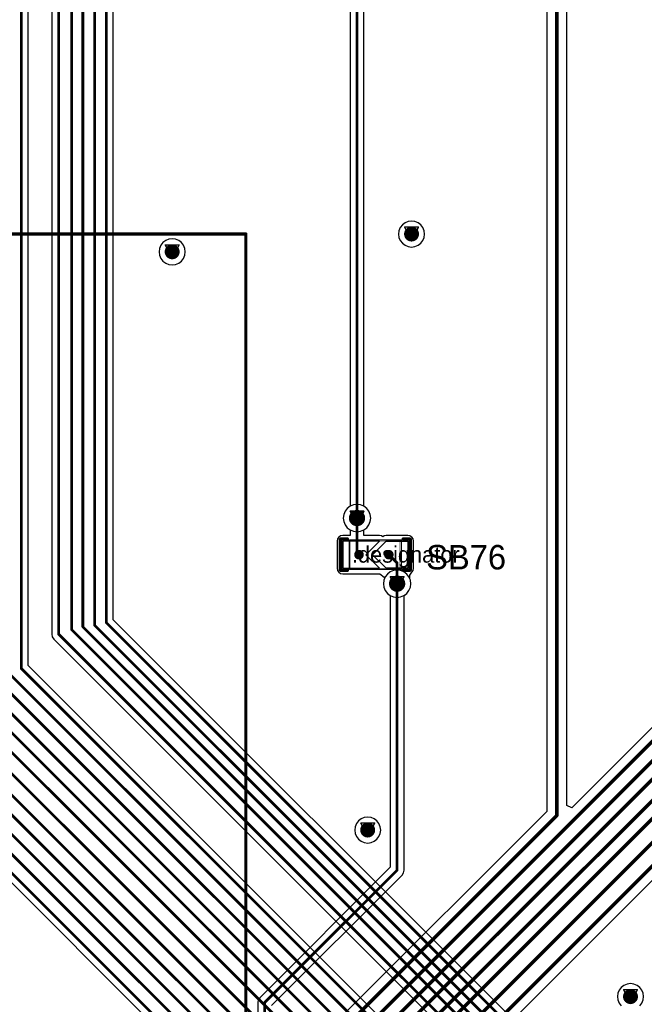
# Model space of a CAD drawing. Header units: millimetres. Extents: x 138 to 555, y 26 to 334.
# Tile 501 of 656: x 326 to 349, y 129 to 165. Entities that reach past the tile are written whole.
import ezdxf

# ---------------------------------------------------------------- set-up
doc = ezdxf.new("R2010")
doc.units = ezdxf.units.MM
for name, color, linetype in [('BottomLayer', 5, 'Continuous'), ('DrillDrawing', 1, 'Continuous'), ('Mechanical20', 56, 'Continuous'), ('Mechanical27', 56, 'Continuous'), ('MidLayer1', 16, 'Continuous'), ('MidLayer2', 76, 'Continuous'), ('MidLayer3', 90, 'Continuous'), ('MidLayer4', 156, 'Continuous'), ('MultiLayer', 9, 'Continuous'), ('TopLayer', 1, 'Continuous'), ('TopOverlay', 2, 'Continuous'), ('TopPaste', 8, 'Continuous'), ('TopSolder', 216, 'Continuous'), ('ViaHoleLayer', 16, 'Continuous')]:
    doc.layers.add(name, color=color, linetype=linetype)

# ---------------------------------------------------------------- blocks, each defined once
blk = doc.blocks.new('CON_SAMTEC_QSH_030_01_F_D_A_LCD_MB1230_505')
at = {"layer": 'Mechanical27', "const_width": 0.01}
for points in [[(-54.25, 72.6), (-54.25, -7.4)], [(97.75, -7.4), (-54.25, -7.4)]]:
    blk.add_lwpolyline(points, dxfattribs=at)
at = {"layer": 'Mechanical27', "const_width": 0.005}
blk.add_lwpolyline([(-54.253, -7.4, 1), (-54.248, -7.4, 1)], format="xyb", close=True, dxfattribs=at)
blk.add_lwpolyline([(-54.253, -7.4, 1), (-54.248, -7.4, 1)], format="xyb", close=True, dxfattribs=at)
at = {"layer": 'TopOverlay', "const_width": 0.12}
for points in [[(-54.3, 72.6), (-54.3, -7.4)], [(97.7, -7.4), (-54.3, -7.4)]]:
    blk.add_lwpolyline(points, dxfattribs=at)
at = {"layer": 'TopOverlay', "const_width": 0.06}
blk.add_lwpolyline([(-54.33, -7.4, 1), (-54.27, -7.4, 1)], format="xyb", close=True, dxfattribs=at)
blk.add_lwpolyline([(-54.33, -7.4, 1), (-54.27, -7.4, 1)], format="xyb", close=True, dxfattribs=at)
blk = doc.blocks.new('SOLDER_BRIDGE_R0603_0R_616')
at = {"layer": 'Mechanical20', "const_width": 0.01}
for points in [[(-0.2, 0.65), (-1.35, 0.65)], [(-1.35, 0.65), (-1.35, -0.65)], [(1.35, 0.65), (-0.2, 0.65)], [(1.35, 0.65), (1.35, -0.65)], [(1.35, -0.65), (-1.35, -0.65)]]:
    blk.add_lwpolyline(points, dxfattribs=at)
at = {"layer": 'Mechanical20', "const_width": 0.005}
for points in [[(-1.352, 0.65, 1), (-1.348, 0.65, 1)], [(-1.352, 0.65, 1), (-1.348, 0.65, 1)], [(-0.202, 0.65, 1), (-0.198, 0.65, 1)], [(-0.202, 0.65, 1), (-0.198, 0.65, 1)], [(1.348, 0.65, 1), (1.352, 0.65, 1)], [(1.348, 0.65, 1), (1.352, 0.65, 1)], [(-1.352, -0.65, 1), (-1.348, -0.65, 1)], [(-1.352, -0.65, 1), (-1.348, -0.65, 1)], [(1.348, -0.65, 1), (1.352, -0.65, 1)], [(1.348, -0.65, 1), (1.352, -0.65, 1)]]:
    blk.add_lwpolyline(points, format="xyb", close=True, dxfattribs=at)
at = {"layer": 'Mechanical27', "const_width": 0.01}
for points in [[(-0.9, 0.5), (-0.9, -0.5)], [(0.9, 0.5), (-0.9, 0.5)], [(0.9, 0.5), (0.9, -0.5)], [(0.9, -0.5), (-0.9, -0.5)]]:
    blk.add_lwpolyline(points, dxfattribs=at)
at = {"layer": 'Mechanical27', "const_width": 0.005}
for points in [[(-0.903, 0.5, 1), (-0.898, 0.5, 1)], [(-0.903, 0.5, 1), (-0.898, 0.5, 1)], [(0.898, 0.5, 1), (0.903, 0.5, 1)], [(0.898, 0.5, 1), (0.903, 0.5, 1)], [(-0.903, -0.5, 1), (-0.898, -0.5, 1)], [(-0.903, -0.5, 1), (-0.898, -0.5, 1)], [(0.898, -0.5, 1), (0.903, -0.5, 1)], [(0.898, -0.5, 1), (0.903, -0.5, 1)]]:
    blk.add_lwpolyline(points, format="xyb", close=True, dxfattribs=at)
at = {"layer": 'TopLayer'}
for p, q in [((-1.2, -0.5), (-1.2, 0.5)), ((-1.2, 0.5), (-0.4, 0.5)), ((-0.4, 0.5), (0.1, 0)), ((-0.15, 0.5), (-0.15, 0.5)), ((-0.15, 0.5), (0.35, 0)), ((1.2, 0.5), (-0.15, 0.5)), ((1.2, -0.5), (1.2, 0.5)), ((0.1, 0), (-0.4, -0.5)), ((0.35, 0), (-0.15, -0.5)), ((-1.2, -0.5), (-1.2, -0.5)), ((-0.4, -0.5), (-1.2, -0.5)), ((-0.15, -0.5), (1.2, -0.5))]:
    blk.add_line(p, q, dxfattribs=at)
at = {"layer": 'TopLayer', "const_width": 0.127}
for points in [[(-0.563, 0, 1), (-0.436, 0, 1)], [(0.536, 0, 1), (0.663, 0, 1)]]:
    blk.add_lwpolyline(points, format="xyb", close=True, dxfattribs=at)
at = {"layer": 'TopOverlay', "const_width": 0.12}
for points in [[(-1.025, 0.575), (-1.275, 0.575)], [(-1.275, 0.575), (-1.275, 0.175)], [(1.275, 0.575), (1.025, 0.575)], [(1.275, 0.575), (1.275, -0.575)], [(-1.275, 0.175), (-1.275, -0.575)], [(-1.025, -0.575), (-1.275, -0.575)], [(1.275, -0.575), (1.025, -0.575)]]:
    blk.add_lwpolyline(points, dxfattribs=at)
at = {"layer": 'TopOverlay', "const_width": 0.06}
for points in [[(-1.305, 0.575, 1), (-1.245, 0.575, 1)], [(-1.305, 0.575, 1), (-1.245, 0.575, 1)], [(-1.055, 0.575, 1), (-0.995, 0.575, 1)], [(0.995, 0.575, 1), (1.055, 0.575, 1)], [(1.245, 0.575, 1), (1.305, 0.575, 1)], [(1.245, 0.575, 1), (1.305, 0.575, 1)], [(-1.305, 0.175, 1), (-1.245, 0.175, 1)], [(-1.305, 0.175, 1), (-1.245, 0.175, 1)], [(-1.305, -0.575, 1), (-1.245, -0.575, 1)], [(-1.305, -0.575, 1), (-1.245, -0.575, 1)], [(-1.055, -0.575, 1), (-0.995, -0.575, 1)], [(0.995, -0.575, 1), (1.055, -0.575, 1)], [(1.245, -0.575, 1), (1.305, -0.575, 1)], [(1.245, -0.575, 1), (1.305, -0.575, 1)]]:
    blk.add_lwpolyline(points, format="xyb", close=True, dxfattribs=at)
at = {"layer": 'TopPaste', "const_width": 0.127}
for points in [[(-0.563, 0, 1), (-0.436, 0, 1)], [(0.536, 0, 1), (0.663, 0, 1)]]:
    blk.add_lwpolyline(points, format="xyb", close=True, dxfattribs=at)
at = {"layer": 'TopSolder'}
for p, q in [((-0.95, 0.55), (-0.95, 0.55)), ((-0.95, 0.55), (0.95, 0.55)), ((-0.95, -0.55), (-0.95, 0.55)), ((0.95, 0.55), (0.95, -0.55)), ((0.95, -0.55), (-0.95, -0.55))]:
    blk.add_line(p, q, dxfattribs=at)
at = {"layer": 'TopSolder', "const_width": 0.177}
for points in [[(-0.588, 0, 1), (-0.412, 0, 1)], [(0.512, 0, 1), (0.688, 0, 1)]]:
    blk.add_lwpolyline(points, format="xyb", close=True, dxfattribs=at)

msp = doc.modelspace()

# ---------------------------------------------------------------- linework, layer by layer
at = {"layer": 'BottomLayer'}
for p, q in [((345.2, 193.71), (345.2, 135.644)), ((345.936, 135.855), (345.936, 193.59)), ((337.958, 170.153), (337.958, 146.882)), ((338.468, 146.882), (338.468, 170.259)), ((337.958, 146.882), (337.856, 146.804)), ((338.569, 146.804), (338.468, 146.882)), ((337.726, 146.578), (337.708, 146.447)), ((337.776, 146.7), (337.726, 146.578)), ((337.856, 146.804), (337.776, 146.7)), ((338.65, 146.7), (338.569, 146.804)), ((338.7, 146.578), (338.65, 146.7)), ((338.717, 146.447), (338.7, 146.578)), ((337.708, 146.447), (337.726, 146.317)), ((337.726, 146.317), (337.776, 146.195)), ((337.776, 146.195), (337.856, 146.091)), ((338.569, 146.091), (338.65, 146.195)), ((338.65, 146.195), (338.7, 146.317)), ((338.7, 146.317), (338.717, 146.447)), ((337.856, 146.091), (337.961, 146.011)), ((337.961, 146.011), (338.082, 145.96)), ((338.082, 145.96), (338.213, 145.943)), ((338.213, 145.943), (338.343, 145.96)), ((338.343, 145.96), (338.465, 146.011)), ((338.465, 146.011), (338.569, 146.091)), ((339.332, 144.386), (339.252, 144.282)), ((339.437, 144.466), (339.332, 144.386)), ((339.558, 144.517), (339.437, 144.466)), ((339.689, 144.534), (339.558, 144.517)), ((339.819, 144.517), (339.689, 144.534)), ((339.941, 144.466), (339.819, 144.517)), ((340.045, 144.386), (339.941, 144.466)), ((340.126, 144.282), (340.045, 144.386)), ((339.202, 144.16), (339.185, 144.03)), ((339.185, 144.03), (339.202, 143.899)), ((339.252, 144.282), (339.202, 144.16)), ((340.176, 144.16), (340.126, 144.282)), ((340.193, 144.03), (340.176, 144.16)), ((340.176, 143.899), (340.193, 144.03)), ((339.202, 143.899), (339.252, 143.777)), ((339.252, 143.777), (339.332, 143.673)), ((339.332, 143.673), (339.434, 143.595)), ((339.944, 143.595), (340.045, 143.673)), ((340.045, 143.673), (340.126, 143.777)), ((340.126, 143.777), (340.176, 143.899)), ((339.434, 143.595), (339.434, 133.585)), ((339.944, 133.479), (339.944, 143.595)), ((350.324, 139.982), (346.121, 135.778)), ((341.745, 125.772), (354.085, 138.112)), ((345.2, 135.644), (337.802, 128.246)), ((346.121, 135.778), (345.936, 135.855)), ((339.434, 133.585), (334.632, 128.783)), ((339.924, 133.382), (339.944, 133.479)), ((335.068, 128.498), (339.869, 133.299)), ((339.869, 133.299), (339.924, 133.382)), ((334.632, 128.783), (334.577, 128.701)), ((334.577, 128.701), (334.558, 128.603)), ((334.558, 128.603), (334.558, 80.456))]:
    msp.add_line(p, q, dxfattribs=at)
for points, const_width in [([(345.568, 135.491), (345.568, 193.863)], 0.13), ([(338.213, 146.447), (338.213, 170.259)], 0.1), ([(339.689, 133.479), (339.689, 144.03)], 0.1), ([(338.614, 127.751), (350.692, 139.829)], 0.13), ([(339.139, 127.555), (351.204, 139.621)], 0.13), ([(339.547, 127.29), (351.695, 139.439)], 0.13), ([(339.974, 126.934), (352.208, 139.167)], 0.13), ([(340.346, 126.635), (352.763, 139.053)], 0.13), ([(340.877, 126.281), (353.283, 138.688)], 0.13), ([(341.376, 125.924), (353.825, 138.373)], 0.13), ([(338.062, 127.985), (345.568, 135.491)], 0.13), ([(334.813, 128.603), (339.689, 133.479)], 0.1), ([(334.813, 80.027), (334.813, 128.603)], 0.1)]:
    msp.add_lwpolyline(points, dxfattribs=dict(at, const_width=const_width))
for points, const_width in [([(340.083, 156.908, 1), (340.358, 156.908, 1)], 0.275), ([(331.271, 156.253, 1), (331.546, 156.253, 1)], 0.275), ([(338.063, 146.447, 1), (338.363, 146.447, 1)], 0.3), ([(338.188, 146.447, 1), (338.238, 146.447, 1)], 0.05), ([(339.539, 144.03, 1), (339.839, 144.03, 1)], 0.3), ([(339.664, 144.03, 1), (339.714, 144.03, 1)], 0.05), ([(345.536, 135.491, 1), (345.601, 135.491, 1)], 0.065), ([(345.536, 135.491, 1), (345.601, 135.491, 1)], 0.065), ([(338.468, 134.957, 1), (338.743, 134.957, 1)], 0.275), ([(339.664, 133.479, 1), (339.714, 133.479, 1)], 0.05), ([(339.664, 133.479, 1), (339.714, 133.479, 1)], 0.05), ([(348.143, 128.822, 1), (348.418, 128.822, 1)], 0.275), ([(334.788, 128.603, 1), (334.838, 128.603, 1)], 0.05), ([(334.788, 128.603, 1), (334.838, 128.603, 1)], 0.05)]:
    msp.add_lwpolyline(points, format="xyb", close=True, dxfattribs=dict(at, const_width=const_width))
at = {"layer": 'DrillDrawing', "const_width": 0.0508}
for points in [[(339.966, 157.162), (340.474, 157.162)], [(339.966, 157.162), (340.22, 156.654)], [(340.068, 157.06), (340.373, 157.06)], [(340.068, 157.06), (340.22, 156.756)], [(340.22, 156.654), (340.474, 157.162)], [(340.22, 156.756), (340.373, 157.06)], [(331.155, 156.507), (331.663, 156.507)], [(331.155, 156.507), (331.409, 155.999)], [(331.257, 156.405), (331.561, 156.405)], [(331.257, 156.405), (331.409, 156.101)], [(331.409, 155.999), (331.663, 156.507)], [(331.409, 156.101), (331.561, 156.405)], [(337.959, 146.701), (338.467, 146.701)], [(337.959, 146.701), (338.213, 146.193)], [(338.06, 146.6), (338.365, 146.6)], [(338.06, 146.6), (338.213, 146.295)], [(338.213, 146.193), (338.467, 146.701)], [(338.213, 146.295), (338.365, 146.6)], [(339.435, 144.284), (339.943, 144.284)], [(339.435, 144.284), (339.689, 143.776)], [(339.536, 144.182), (339.841, 144.182)], [(339.536, 144.182), (339.689, 143.877)], [(339.689, 143.776), (339.943, 144.284)], [(339.689, 143.877), (339.841, 144.182)], [(338.352, 135.211), (338.86, 135.211)], [(338.352, 135.211), (338.606, 134.703)], [(338.453, 135.11), (338.758, 135.11)], [(338.453, 135.11), (338.606, 134.805)], [(338.606, 134.703), (338.86, 135.211)], [(338.606, 134.805), (338.758, 135.11)], [(348.026, 129.076), (348.534, 129.076)], [(348.026, 129.076), (348.28, 128.568)], [(348.28, 128.568), (348.534, 129.076)], [(348.128, 128.975), (348.433, 128.975)], [(348.128, 128.975), (348.28, 128.67)], [(348.28, 128.67), (348.433, 128.975)]]:
    msp.add_lwpolyline(points, dxfattribs=at)
at = {"layer": 'DrillDrawing', "const_width": 0.0254}
for points in [[(339.954, 157.162, 1), (339.979, 157.162, 1)], [(339.954, 157.162, 1), (339.979, 157.162, 1)], [(340.055, 157.06, 1), (340.081, 157.06, 1)], [(340.055, 157.06, 1), (340.081, 157.06, 1)], [(340.36, 157.06, 1), (340.385, 157.06, 1)], [(340.36, 157.06, 1), (340.385, 157.06, 1)], [(340.462, 157.162, 1), (340.487, 157.162, 1)], [(340.462, 157.162, 1), (340.487, 157.162, 1)], [(340.208, 156.756, 1), (340.233, 156.756, 1)], [(340.208, 156.756, 1), (340.233, 156.756, 1)], [(340.208, 156.654, 1), (340.233, 156.654, 1)], [(340.208, 156.654, 1), (340.233, 156.654, 1)], [(331.142, 156.507, 1), (331.168, 156.507, 1)], [(331.142, 156.507, 1), (331.168, 156.507, 1)], [(331.244, 156.405, 1), (331.269, 156.405, 1)], [(331.244, 156.405, 1), (331.269, 156.405, 1)], [(331.549, 156.405, 1), (331.574, 156.405, 1)], [(331.549, 156.405, 1), (331.574, 156.405, 1)], [(331.65, 156.507, 1), (331.676, 156.507, 1)], [(331.65, 156.507, 1), (331.676, 156.507, 1)], [(331.396, 156.101, 1), (331.422, 156.101, 1)], [(331.396, 156.101, 1), (331.422, 156.101, 1)], [(331.396, 155.999, 1), (331.422, 155.999, 1)], [(331.396, 155.999, 1), (331.422, 155.999, 1)], [(337.946, 146.701, 1), (337.971, 146.701, 1)], [(337.946, 146.701, 1), (337.971, 146.701, 1)], [(338.048, 146.6, 1), (338.073, 146.6, 1)], [(338.048, 146.6, 1), (338.073, 146.6, 1)], [(338.352, 146.6, 1), (338.378, 146.6, 1)], [(338.352, 146.6, 1), (338.378, 146.6, 1)], [(338.454, 146.701, 1), (338.479, 146.701, 1)], [(338.454, 146.701, 1), (338.479, 146.701, 1)], [(338.2, 146.295, 1), (338.225, 146.295, 1)], [(338.2, 146.295, 1), (338.225, 146.295, 1)], [(338.2, 146.193, 1), (338.225, 146.193, 1)], [(338.2, 146.193, 1), (338.225, 146.193, 1)], [(339.422, 144.284, 1), (339.448, 144.284, 1)], [(339.422, 144.284, 1), (339.448, 144.284, 1)], [(339.524, 144.182, 1), (339.549, 144.182, 1)], [(339.524, 144.182, 1), (339.549, 144.182, 1)], [(339.829, 144.182, 1), (339.854, 144.182, 1)], [(339.829, 144.182, 1), (339.854, 144.182, 1)], [(339.93, 144.284, 1), (339.956, 144.284, 1)], [(339.93, 144.284, 1), (339.956, 144.284, 1)], [(339.676, 143.877, 1), (339.702, 143.877, 1)], [(339.676, 143.877, 1), (339.702, 143.877, 1)], [(339.676, 143.776, 1), (339.702, 143.776, 1)], [(339.676, 143.776, 1), (339.702, 143.776, 1)], [(338.339, 135.211, 1), (338.365, 135.211, 1)], [(338.339, 135.211, 1), (338.365, 135.211, 1)], [(338.441, 135.11, 1), (338.466, 135.11, 1)], [(338.441, 135.11, 1), (338.466, 135.11, 1)], [(338.746, 135.11, 1), (338.771, 135.11, 1)], [(338.746, 135.11, 1), (338.771, 135.11, 1)], [(338.847, 135.211, 1), (338.873, 135.211, 1)], [(338.847, 135.211, 1), (338.873, 135.211, 1)], [(338.593, 134.805, 1), (338.619, 134.805, 1)], [(338.593, 134.805, 1), (338.619, 134.805, 1)], [(338.593, 134.703, 1), (338.619, 134.703, 1)], [(338.593, 134.703, 1), (338.619, 134.703, 1)], [(348.014, 129.076, 1), (348.039, 129.076, 1)], [(348.014, 129.076, 1), (348.039, 129.076, 1)], [(348.522, 129.076, 1), (348.547, 129.076, 1)], [(348.522, 129.076, 1), (348.547, 129.076, 1)], [(348.115, 128.975, 1), (348.141, 128.975, 1)], [(348.115, 128.975, 1), (348.141, 128.975, 1)], [(348.42, 128.975, 1), (348.445, 128.975, 1)], [(348.42, 128.975, 1), (348.445, 128.975, 1)], [(348.268, 128.67, 1), (348.293, 128.67, 1)], [(348.268, 128.67, 1), (348.293, 128.67, 1)], [(348.268, 128.568, 1), (348.293, 128.568, 1)], [(348.268, 128.568, 1), (348.293, 128.568, 1)]]:
    msp.add_lwpolyline(points, format="xyb", close=True, dxfattribs=at)
at = {"layer": 'MidLayer1'}
for p, q in [((340.22, 157.387), (340.096, 157.371)), ((340.344, 157.371), (340.22, 157.387)), ((339.758, 157.032), (339.741, 156.908)), ((339.805, 157.148), (339.758, 157.032)), ((339.882, 157.247), (339.805, 157.148)), ((339.981, 157.323), (339.882, 157.247)), ((340.096, 157.371), (339.981, 157.323)), ((340.46, 157.323), (340.344, 157.371)), ((340.559, 157.247), (340.46, 157.323)), ((340.635, 157.148), (340.559, 157.247)), ((340.683, 157.032), (340.635, 157.148)), ((340.699, 156.908), (340.683, 157.032)), ((331.169, 156.668), (331.07, 156.592)), ((331.285, 156.716), (331.169, 156.668)), ((331.409, 156.732), (331.285, 156.716)), ((331.533, 156.716), (331.409, 156.732)), ((331.649, 156.668), (331.533, 156.716)), ((331.748, 156.592), (331.649, 156.668)), ((339.741, 156.908), (339.758, 156.784)), ((339.758, 156.784), (339.805, 156.668)), ((339.805, 156.668), (339.882, 156.569)), ((340.559, 156.569), (340.635, 156.668)), ((340.635, 156.668), (340.683, 156.784)), ((340.683, 156.784), (340.699, 156.908)), ((330.946, 156.377), (330.93, 156.253)), ((330.994, 156.493), (330.946, 156.377)), ((331.07, 156.592), (330.994, 156.493)), ((331.824, 156.493), (331.748, 156.592)), ((331.872, 156.377), (331.824, 156.493)), ((331.888, 156.253), (331.872, 156.377)), ((339.882, 156.569), (339.981, 156.493)), ((339.981, 156.493), (340.096, 156.445)), ((340.096, 156.445), (340.22, 156.429)), ((340.22, 156.429), (340.344, 156.445)), ((340.344, 156.445), (340.46, 156.493)), ((340.46, 156.493), (340.559, 156.569)), ((330.93, 156.253), (330.946, 156.129)), ((330.946, 156.129), (330.994, 156.013)), ((330.994, 156.013), (331.07, 155.914)), ((331.748, 155.914), (331.824, 156.013)), ((331.824, 156.013), (331.872, 156.129)), ((331.872, 156.129), (331.888, 156.253)), ((331.07, 155.914), (331.169, 155.838)), ((331.169, 155.838), (331.285, 155.79)), ((331.285, 155.79), (331.409, 155.774)), ((331.409, 155.774), (331.533, 155.79)), ((331.533, 155.79), (331.649, 155.838)), ((331.649, 155.838), (331.748, 155.914)), ((337.961, 146.884), (337.856, 146.804)), ((338.082, 146.935), (337.961, 146.884)), ((338.213, 146.952), (338.082, 146.935)), ((338.343, 146.935), (338.213, 146.952)), ((338.465, 146.884), (338.343, 146.935)), ((338.569, 146.804), (338.465, 146.884)), ((337.726, 146.578), (337.708, 146.447)), ((337.776, 146.7), (337.726, 146.578)), ((337.856, 146.804), (337.776, 146.7)), ((338.65, 146.7), (338.569, 146.804)), ((338.7, 146.578), (338.65, 146.7)), ((338.717, 146.447), (338.7, 146.578)), ((337.708, 146.447), (337.726, 146.317)), ((337.726, 146.317), (337.776, 146.195)), ((337.776, 146.195), (337.856, 146.091)), ((338.569, 146.091), (338.65, 146.195)), ((338.65, 146.195), (338.7, 146.317)), ((338.7, 146.317), (338.717, 146.447)), ((337.856, 146.091), (337.961, 146.011)), ((337.961, 146.011), (338.082, 145.96)), ((338.082, 145.96), (338.213, 145.943)), ((338.213, 145.943), (338.343, 145.96)), ((338.343, 145.96), (338.465, 146.011)), ((338.465, 146.011), (338.569, 146.091)), ((339.332, 144.386), (339.252, 144.282)), ((339.437, 144.466), (339.332, 144.386)), ((339.558, 144.517), (339.437, 144.466)), ((339.689, 144.534), (339.558, 144.517)), ((339.819, 144.517), (339.689, 144.534)), ((339.941, 144.466), (339.819, 144.517)), ((340.045, 144.386), (339.941, 144.466)), ((340.126, 144.282), (340.045, 144.386)), ((339.202, 144.16), (339.185, 144.03)), ((339.185, 144.03), (339.202, 143.899)), ((339.252, 144.282), (339.202, 144.16)), ((340.176, 144.16), (340.126, 144.282)), ((340.193, 144.03), (340.176, 144.16)), ((340.176, 143.899), (340.193, 144.03)), ((339.202, 143.899), (339.252, 143.777)), ((339.252, 143.777), (339.332, 143.673)), ((339.332, 143.673), (339.437, 143.593)), ((339.941, 143.593), (340.045, 143.673)), ((340.045, 143.673), (340.126, 143.777)), ((340.126, 143.777), (340.176, 143.899)), ((339.437, 143.593), (339.558, 143.542)), ((339.558, 143.542), (339.689, 143.525)), ((339.689, 143.525), (339.819, 143.542)), ((339.819, 143.542), (339.941, 143.593)), ((338.267, 135.296), (338.191, 135.197)), ((338.366, 135.372), (338.267, 135.296)), ((338.482, 135.42), (338.366, 135.372)), ((338.606, 135.436), (338.482, 135.42)), ((338.73, 135.42), (338.606, 135.436)), ((338.845, 135.372), (338.73, 135.42)), ((338.945, 135.296), (338.845, 135.372)), ((339.021, 135.197), (338.945, 135.296)), ((338.143, 135.081), (338.127, 134.957)), ((338.127, 134.957), (338.143, 134.833)), ((338.191, 135.197), (338.143, 135.081)), ((339.069, 135.081), (339.021, 135.197)), ((339.085, 134.957), (339.069, 135.081)), ((339.069, 134.833), (339.085, 134.957)), ((338.143, 134.833), (338.191, 134.718)), ((338.191, 134.718), (338.267, 134.619)), ((338.267, 134.619), (338.366, 134.542)), ((338.366, 134.542), (338.482, 134.495)), ((338.73, 134.495), (338.845, 134.542)), ((338.845, 134.542), (338.945, 134.619)), ((338.945, 134.619), (339.021, 134.718)), ((339.021, 134.718), (339.069, 134.833)), ((338.482, 134.495), (338.606, 134.478)), ((338.606, 134.478), (338.73, 134.495)), ((347.942, 129.161), (347.865, 129.062)), ((348.041, 129.237), (347.942, 129.161)), ((348.156, 129.285), (348.041, 129.237)), ((348.28, 129.301), (348.156, 129.285)), ((348.404, 129.285), (348.28, 129.301)), ((348.52, 129.237), (348.404, 129.285)), ((348.619, 129.161), (348.52, 129.237)), ((348.695, 129.062), (348.619, 129.161)), ((347.818, 128.946), (347.801, 128.822)), ((347.801, 128.822), (347.818, 128.698)), ((347.865, 129.062), (347.818, 128.946)), ((348.743, 128.946), (348.695, 129.062)), ((348.759, 128.822), (348.743, 128.946)), ((348.743, 128.698), (348.759, 128.822)), ((347.818, 128.698), (347.865, 128.583)), ((347.865, 128.583), (347.942, 128.484)), ((348.619, 128.484), (348.695, 128.583)), ((348.695, 128.583), (348.743, 128.698))]:
    msp.add_line(p, q, dxfattribs=at)
for points, const_width in [([(340.083, 156.908, 1), (340.358, 156.908, 1)], 0.275), ([(331.271, 156.253, 1), (331.546, 156.253, 1)], 0.275), ([(338.063, 146.447, 1), (338.363, 146.447, 1)], 0.3), ([(339.539, 144.03, 1), (339.839, 144.03, 1)], 0.3), ([(338.468, 134.957, 1), (338.743, 134.957, 1)], 0.275), ([(348.143, 128.822, 1), (348.418, 128.822, 1)], 0.275)]:
    msp.add_lwpolyline(points, format="xyb", close=True, dxfattribs=dict(at, const_width=const_width))
at = {"layer": 'MidLayer2'}
for p, q in [((337.961, 146.884), (337.856, 146.804)), ((338.082, 146.935), (337.961, 146.884)), ((338.213, 146.952), (338.082, 146.935)), ((338.343, 146.935), (338.213, 146.952)), ((338.465, 146.884), (338.343, 146.935)), ((338.569, 146.804), (338.465, 146.884)), ((337.726, 146.578), (337.708, 146.447)), ((337.776, 146.7), (337.726, 146.578)), ((337.856, 146.804), (337.776, 146.7)), ((338.65, 146.7), (338.569, 146.804)), ((338.7, 146.578), (338.65, 146.7)), ((338.717, 146.447), (338.7, 146.578)), ((337.708, 146.447), (337.726, 146.317)), ((337.726, 146.317), (337.776, 146.195)), ((337.776, 146.195), (337.856, 146.091)), ((338.569, 146.091), (338.65, 146.195)), ((338.65, 146.195), (338.7, 146.317)), ((338.7, 146.317), (338.717, 146.447)), ((337.856, 146.091), (337.961, 146.011)), ((337.961, 146.011), (338.082, 145.96)), ((338.082, 145.96), (338.213, 145.943)), ((338.213, 145.943), (338.343, 145.96)), ((338.343, 145.96), (338.465, 146.011)), ((338.465, 146.011), (338.569, 146.091)), ((339.332, 144.386), (339.252, 144.282)), ((339.437, 144.466), (339.332, 144.386)), ((339.558, 144.517), (339.437, 144.466)), ((339.689, 144.534), (339.558, 144.517)), ((339.819, 144.517), (339.689, 144.534)), ((339.941, 144.466), (339.819, 144.517)), ((340.045, 144.386), (339.941, 144.466)), ((340.126, 144.282), (340.045, 144.386)), ((339.202, 144.16), (339.185, 144.03)), ((339.185, 144.03), (339.202, 143.899)), ((339.252, 144.282), (339.202, 144.16)), ((340.176, 144.16), (340.126, 144.282)), ((340.193, 144.03), (340.176, 144.16)), ((340.176, 143.899), (340.193, 144.03)), ((339.202, 143.899), (339.252, 143.777)), ((339.252, 143.777), (339.332, 143.673)), ((339.332, 143.673), (339.437, 143.593)), ((339.941, 143.593), (340.045, 143.673)), ((340.045, 143.673), (340.126, 143.777)), ((340.126, 143.777), (340.176, 143.899)), ((339.437, 143.593), (339.558, 143.542)), ((339.558, 143.542), (339.689, 143.525)), ((339.689, 143.525), (339.819, 143.542)), ((339.819, 143.542), (339.941, 143.593))]:
    msp.add_line(p, q, dxfattribs=at)
for points, const_width in [([(340.083, 156.908, 1), (340.358, 156.908, 1)], 0.275), ([(331.271, 156.253, 1), (331.546, 156.253, 1)], 0.275), ([(338.063, 146.447, 1), (338.363, 146.447, 1)], 0.3), ([(339.539, 144.03, 1), (339.839, 144.03, 1)], 0.3), ([(338.468, 134.957, 1), (338.743, 134.957, 1)], 0.275), ([(348.143, 128.822, 1), (348.418, 128.822, 1)], 0.275)]:
    msp.add_lwpolyline(points, format="xyb", close=True, dxfattribs=dict(at, const_width=const_width))
at = {"layer": 'MidLayer3'}
for p, q in [((337.961, 146.884), (337.856, 146.804)), ((338.082, 146.935), (337.961, 146.884)), ((338.213, 146.952), (338.082, 146.935)), ((338.343, 146.935), (338.213, 146.952)), ((338.465, 146.884), (338.343, 146.935)), ((338.569, 146.804), (338.465, 146.884)), ((337.726, 146.578), (337.708, 146.447)), ((337.776, 146.7), (337.726, 146.578)), ((337.856, 146.804), (337.776, 146.7)), ((338.65, 146.7), (338.569, 146.804)), ((338.7, 146.578), (338.65, 146.7)), ((338.717, 146.447), (338.7, 146.578)), ((337.708, 146.447), (337.726, 146.317)), ((337.726, 146.317), (337.776, 146.195)), ((337.776, 146.195), (337.856, 146.091)), ((338.569, 146.091), (338.65, 146.195)), ((338.65, 146.195), (338.7, 146.317)), ((338.7, 146.317), (338.717, 146.447)), ((337.856, 146.091), (337.961, 146.011)), ((337.961, 146.011), (338.082, 145.96)), ((338.082, 145.96), (338.213, 145.943)), ((338.213, 145.943), (338.343, 145.96)), ((338.343, 145.96), (338.465, 146.011)), ((338.465, 146.011), (338.569, 146.091)), ((339.332, 144.386), (339.252, 144.282)), ((339.437, 144.466), (339.332, 144.386)), ((339.558, 144.517), (339.437, 144.466)), ((339.689, 144.534), (339.558, 144.517)), ((339.819, 144.517), (339.689, 144.534)), ((339.941, 144.466), (339.819, 144.517)), ((340.045, 144.386), (339.941, 144.466)), ((340.126, 144.282), (340.045, 144.386)), ((339.202, 144.16), (339.185, 144.03)), ((339.185, 144.03), (339.202, 143.899)), ((339.252, 144.282), (339.202, 144.16)), ((340.176, 144.16), (340.126, 144.282)), ((340.193, 144.03), (340.176, 144.16)), ((340.176, 143.899), (340.193, 144.03)), ((339.202, 143.899), (339.252, 143.777)), ((339.252, 143.777), (339.332, 143.673)), ((339.332, 143.673), (339.437, 143.593)), ((339.941, 143.593), (340.045, 143.673)), ((340.045, 143.673), (340.126, 143.777)), ((340.126, 143.777), (340.176, 143.899)), ((339.437, 143.593), (339.558, 143.542)), ((339.558, 143.542), (339.689, 143.525)), ((339.689, 143.525), (339.819, 143.542)), ((339.819, 143.542), (339.941, 143.593))]:
    msp.add_line(p, q, dxfattribs=at)
for points, const_width in [([(340.083, 156.908, 1), (340.358, 156.908, 1)], 0.275), ([(331.271, 156.253, 1), (331.546, 156.253, 1)], 0.275), ([(338.063, 146.447, 1), (338.363, 146.447, 1)], 0.3), ([(339.539, 144.03, 1), (339.839, 144.03, 1)], 0.3), ([(338.468, 134.957, 1), (338.743, 134.957, 1)], 0.275), ([(348.143, 128.822, 1), (348.418, 128.822, 1)], 0.275)]:
    msp.add_lwpolyline(points, format="xyb", close=True, dxfattribs=dict(at, const_width=const_width))
at = {"layer": 'MidLayer4'}
for p, q in [((340.22, 157.387), (340.096, 157.371)), ((340.344, 157.371), (340.22, 157.387)), ((339.758, 157.032), (339.741, 156.908)), ((339.805, 157.148), (339.758, 157.032)), ((339.882, 157.247), (339.805, 157.148)), ((339.981, 157.323), (339.882, 157.247)), ((340.096, 157.371), (339.981, 157.323)), ((340.46, 157.323), (340.344, 157.371)), ((340.559, 157.247), (340.46, 157.323)), ((340.635, 157.148), (340.559, 157.247)), ((340.683, 157.032), (340.635, 157.148)), ((340.699, 156.908), (340.683, 157.032)), ((331.169, 156.668), (331.07, 156.592)), ((331.285, 156.716), (331.169, 156.668)), ((331.409, 156.732), (331.285, 156.716)), ((331.533, 156.716), (331.409, 156.732)), ((331.649, 156.668), (331.533, 156.716)), ((331.748, 156.592), (331.649, 156.668)), ((339.741, 156.908), (339.758, 156.784)), ((339.758, 156.784), (339.805, 156.668)), ((339.805, 156.668), (339.882, 156.569)), ((340.559, 156.569), (340.635, 156.668)), ((340.635, 156.668), (340.683, 156.784)), ((340.683, 156.784), (340.699, 156.908)), ((330.946, 156.377), (330.93, 156.253)), ((330.994, 156.493), (330.946, 156.377)), ((331.07, 156.592), (330.994, 156.493)), ((331.824, 156.493), (331.748, 156.592)), ((331.872, 156.377), (331.824, 156.493)), ((331.888, 156.253), (331.872, 156.377)), ((339.882, 156.569), (339.981, 156.493)), ((339.981, 156.493), (340.096, 156.445)), ((340.096, 156.445), (340.22, 156.429)), ((340.22, 156.429), (340.344, 156.445)), ((340.344, 156.445), (340.46, 156.493)), ((340.46, 156.493), (340.559, 156.569)), ((330.93, 156.253), (330.946, 156.129)), ((330.946, 156.129), (330.994, 156.013)), ((330.994, 156.013), (331.07, 155.914)), ((331.748, 155.914), (331.824, 156.013)), ((331.824, 156.013), (331.872, 156.129)), ((331.872, 156.129), (331.888, 156.253)), ((331.07, 155.914), (331.169, 155.838)), ((331.169, 155.838), (331.285, 155.79)), ((331.285, 155.79), (331.409, 155.774)), ((331.409, 155.774), (331.533, 155.79)), ((331.533, 155.79), (331.649, 155.838)), ((331.649, 155.838), (331.748, 155.914)), ((337.961, 146.884), (337.856, 146.804)), ((338.082, 146.935), (337.961, 146.884)), ((338.213, 146.952), (338.082, 146.935)), ((338.343, 146.935), (338.213, 146.952)), ((338.465, 146.884), (338.343, 146.935)), ((338.569, 146.804), (338.465, 146.884)), ((337.726, 146.578), (337.708, 146.447)), ((337.776, 146.7), (337.726, 146.578)), ((337.856, 146.804), (337.776, 146.7)), ((338.65, 146.7), (338.569, 146.804)), ((338.7, 146.578), (338.65, 146.7)), ((338.717, 146.447), (338.7, 146.578)), ((337.708, 146.447), (337.726, 146.317)), ((337.726, 146.317), (337.776, 146.195)), ((337.776, 146.195), (337.856, 146.091)), ((338.569, 146.091), (338.65, 146.195)), ((338.65, 146.195), (338.7, 146.317)), ((338.7, 146.317), (338.717, 146.447)), ((337.856, 146.091), (337.961, 146.011)), ((337.961, 146.011), (338.082, 145.96)), ((338.082, 145.96), (338.213, 145.943)), ((338.213, 145.943), (338.343, 145.96)), ((338.343, 145.96), (338.465, 146.011)), ((338.465, 146.011), (338.569, 146.091)), ((339.332, 144.386), (339.252, 144.282)), ((339.437, 144.466), (339.332, 144.386)), ((339.558, 144.517), (339.437, 144.466)), ((339.689, 144.534), (339.558, 144.517)), ((339.819, 144.517), (339.689, 144.534)), ((339.941, 144.466), (339.819, 144.517)), ((340.045, 144.386), (339.941, 144.466)), ((340.126, 144.282), (340.045, 144.386)), ((339.202, 144.16), (339.185, 144.03)), ((339.185, 144.03), (339.202, 143.899)), ((339.252, 144.282), (339.202, 144.16)), ((340.176, 144.16), (340.126, 144.282)), ((340.193, 144.03), (340.176, 144.16)), ((340.176, 143.899), (340.193, 144.03)), ((339.202, 143.899), (339.252, 143.777)), ((339.252, 143.777), (339.332, 143.673)), ((339.332, 143.673), (339.437, 143.593)), ((339.941, 143.593), (340.045, 143.673)), ((340.045, 143.673), (340.126, 143.777)), ((340.126, 143.777), (340.176, 143.899)), ((339.437, 143.593), (339.558, 143.542)), ((339.558, 143.542), (339.689, 143.525)), ((339.689, 143.525), (339.819, 143.542)), ((339.819, 143.542), (339.941, 143.593)), ((338.267, 135.296), (338.191, 135.197)), ((338.366, 135.372), (338.267, 135.296)), ((338.482, 135.42), (338.366, 135.372)), ((338.606, 135.436), (338.482, 135.42)), ((338.73, 135.42), (338.606, 135.436)), ((338.845, 135.372), (338.73, 135.42)), ((338.945, 135.296), (338.845, 135.372)), ((339.021, 135.197), (338.945, 135.296)), ((338.143, 135.081), (338.127, 134.957)), ((338.127, 134.957), (338.143, 134.833)), ((338.191, 135.197), (338.143, 135.081)), ((339.069, 135.081), (339.021, 135.197)), ((339.085, 134.957), (339.069, 135.081)), ((339.069, 134.833), (339.085, 134.957)), ((338.143, 134.833), (338.191, 134.718)), ((338.191, 134.718), (338.267, 134.619)), ((338.267, 134.619), (338.366, 134.542)), ((338.366, 134.542), (338.482, 134.495)), ((338.73, 134.495), (338.845, 134.542)), ((338.845, 134.542), (338.945, 134.619)), ((338.945, 134.619), (339.021, 134.718)), ((339.021, 134.718), (339.069, 134.833)), ((338.482, 134.495), (338.606, 134.478)), ((338.606, 134.478), (338.73, 134.495)), ((347.942, 129.161), (347.865, 129.062)), ((348.041, 129.237), (347.942, 129.161)), ((348.156, 129.285), (348.041, 129.237)), ((348.28, 129.301), (348.156, 129.285)), ((348.404, 129.285), (348.28, 129.301)), ((348.52, 129.237), (348.404, 129.285)), ((348.619, 129.161), (348.52, 129.237)), ((348.695, 129.062), (348.619, 129.161)), ((347.818, 128.946), (347.801, 128.822)), ((347.801, 128.822), (347.818, 128.698)), ((347.865, 129.062), (347.818, 128.946)), ((348.743, 128.946), (348.695, 129.062)), ((348.759, 128.822), (348.743, 128.946)), ((348.743, 128.698), (348.759, 128.822)), ((347.818, 128.698), (347.865, 128.583)), ((347.865, 128.583), (347.942, 128.484)), ((348.619, 128.484), (348.695, 128.583)), ((348.695, 128.583), (348.743, 128.698))]:
    msp.add_line(p, q, dxfattribs=at)
for points, const_width in [([(340.083, 156.908, 1), (340.358, 156.908, 1)], 0.275), ([(331.271, 156.253, 1), (331.546, 156.253, 1)], 0.275), ([(338.063, 146.447, 1), (338.363, 146.447, 1)], 0.3), ([(339.539, 144.03, 1), (339.839, 144.03, 1)], 0.3), ([(338.468, 134.957, 1), (338.743, 134.957, 1)], 0.275), ([(348.143, 128.822, 1), (348.418, 128.822, 1)], 0.275)]:
    msp.add_lwpolyline(points, format="xyb", close=True, dxfattribs=dict(at, const_width=const_width))
at = {"layer": 'MultiLayer'}
for points, const_width in [([(340.083, 156.908, 1), (340.358, 156.908, 1)], 0.275), ([(331.271, 156.253, 1), (331.546, 156.253, 1)], 0.275), ([(338.063, 146.447, 1), (338.363, 146.447, 1)], 0.3), ([(339.539, 144.03, 1), (339.839, 144.03, 1)], 0.3), ([(338.468, 134.957, 1), (338.743, 134.957, 1)], 0.275), ([(348.143, 128.822, 1), (348.418, 128.822, 1)], 0.275)]:
    msp.add_lwpolyline(points, format="xyb", close=True, dxfattribs=dict(at, const_width=const_width))
at = {"layer": 'TopLayer'}
for p, q in [((329.242, 142.7), (329.242, 169.265)), ((326.974, 168.502), (326.974, 142.169)), ((326.106, 141.017), (326.106, 167.591)), ((311.174, 147.338), (340.663, 117.849)), ((337.961, 146.884), (337.856, 146.804)), ((338.082, 146.935), (337.961, 146.884)), ((338.213, 146.952), (338.082, 146.935)), ((338.343, 146.935), (338.213, 146.952)), ((338.465, 146.884), (338.343, 146.935)), ((338.569, 146.804), (338.465, 146.884)), ((337.726, 146.578), (337.708, 146.447)), ((337.776, 146.7), (337.726, 146.578)), ((337.856, 146.804), (337.776, 146.7)), ((338.65, 146.7), (338.569, 146.804)), ((338.7, 146.578), (338.65, 146.7)), ((338.717, 146.447), (338.7, 146.578)), ((337.708, 146.447), (337.726, 146.317)), ((337.726, 146.317), (337.776, 146.195)), ((337.776, 146.195), (337.856, 146.091)), ((338.569, 146.091), (338.65, 146.195)), ((338.65, 146.195), (338.7, 146.317)), ((338.7, 146.317), (338.717, 146.447)), ((337.607, 145.787), (337.541, 145.743)), ((337.685, 145.803), (337.607, 145.787)), ((337.958, 145.803), (337.685, 145.803)), ((337.856, 146.091), (337.958, 146.013)), ((337.958, 146.013), (337.958, 145.803)), ((338.468, 146.013), (338.569, 146.091)), ((338.468, 145.803), (338.468, 146.013)), ((339.035, 145.803), (338.468, 145.803)), ((339.113, 145.787), (339.035, 145.803)), ((339.16, 145.756), (339.113, 145.787)), ((339.207, 145.787), (339.16, 145.756)), ((339.285, 145.803), (339.207, 145.787)), ((340.085, 145.803), (339.285, 145.803)), ((339.285, 145.803), (339.285, 145.803)), ((340.163, 145.787), (340.085, 145.803)), ((340.229, 145.743), (340.163, 145.787)), ((337.497, 145.677), (337.481, 145.599)), ((337.481, 145.599), (337.481, 144.599)), ((337.541, 145.743), (337.497, 145.677)), ((340.274, 145.677), (340.229, 145.743)), ((340.289, 145.599), (340.274, 145.677)), ((340.289, 144.599), (340.289, 145.599)), ((337.481, 144.599), (337.497, 144.521)), ((337.497, 144.521), (337.541, 144.454)), ((337.541, 144.454), (337.607, 144.41)), ((337.607, 144.41), (337.685, 144.395)), ((337.685, 144.395), (339.035, 144.395)), ((339.035, 144.395), (339.054, 144.398)), ((339.035, 144.395), (339.035, 144.395)), ((339.054, 144.398), (339.216, 144.265)), ((340.157, 144.205), (340.161, 144.341)), ((340.161, 144.341), (340.229, 144.454)), ((340.229, 144.454), (340.274, 144.521)), ((340.274, 144.521), (340.289, 144.599)), ((339.202, 144.16), (339.185, 144.03)), ((339.185, 144.03), (339.202, 143.899)), ((339.22, 144.204), (339.202, 144.16)), ((339.216, 144.265), (339.22, 144.204)), ((340.176, 144.16), (340.157, 144.205)), ((340.193, 144.03), (340.176, 144.16)), ((340.176, 143.899), (340.193, 144.03)), ((339.202, 143.899), (339.252, 143.777)), ((339.252, 143.777), (339.332, 143.673)), ((339.332, 143.673), (339.437, 143.593)), ((339.941, 143.593), (340.045, 143.673)), ((340.045, 143.673), (340.126, 143.777)), ((340.126, 143.777), (340.176, 143.899)), ((339.437, 143.593), (339.558, 143.542)), ((339.558, 143.542), (339.689, 143.525)), ((339.689, 143.525), (339.819, 143.542)), ((339.819, 143.542), (339.941, 143.593)), ((343.841, 128.101), (329.242, 142.7)), ((326.974, 142.169), (326.994, 142.072)), ((326.994, 142.072), (327.049, 141.989)), ((327.049, 141.989), (343.788, 125.25)), ((342.854, 124.268), (326.106, 141.017))]:
    msp.add_line(p, q, dxfattribs=at)
at = {"layer": 'TopLayer', "const_width": 0.1}
for points in [[(328.553, 142.499), (328.553, 169.016)], [(328.987, 142.594), (328.987, 169.265)], [(327.229, 142.169), (327.229, 168.607)], [(327.709, 142.337), (327.709, 168.73)], [(328.12, 142.443), (328.12, 168.87)], [(325.851, 140.911), (325.851, 167.591)], [(313.501, 149.034), (342.041, 120.494)], [(313.062, 148.687), (341.716, 120.032)], [(312.683, 148.334), (341.702, 119.315)], [(312.278, 148.018), (341.409, 118.887)], [(311.821, 147.748), (341.088, 118.481)], [(311.354, 147.519), (340.843, 118.029)], [(338.213, 145.171), (338.213, 146.447)], [(317.683, 145.638), (342.126, 121.195)], [(318.465, 145.578), (342.185, 121.857)], [(338.213, 145.171), (338.285, 145.099)], [(338.27, 145.084), (338.285, 145.099)], [(339.385, 145.099), (339.689, 144.795)], [(339.689, 144.03), (339.689, 144.795)], [(328.553, 142.499), (343.797, 127.256)], [(328.987, 142.594), (343.661, 127.921)], [(327.229, 142.169), (343.968, 125.43)], [(327.709, 142.337), (344.108, 125.938)], [(328.12, 142.443), (344.168, 126.394)], [(325.365, 140.766), (342.657, 123.474)], [(325.851, 140.911), (342.749, 124.014)], [(324.425, 140.314), (342.415, 122.323)], [(324.92, 140.541), (342.603, 122.857)]]:
    msp.add_lwpolyline(points, dxfattribs=at)
at = {"layer": 'TopLayer'}
for points, const_width in [([(340.083, 156.908, 1), (340.358, 156.908, 1)], 0.275), ([(331.271, 156.253, 1), (331.546, 156.253, 1)], 0.275), ([(338.063, 146.447, 1), (338.363, 146.447, 1)], 0.3), ([(338.188, 146.447, 1), (338.238, 146.447, 1)], 0.05), ([(338.188, 145.171, 1), (338.238, 145.171, 1)], 0.05), ([(338.188, 145.171, 1), (338.238, 145.171, 1)], 0.05), ([(338.245, 145.084, 1), (338.295, 145.084, 1)], 0.05), ([(338.26, 145.099, 1), (338.31, 145.099, 1)], 0.05), ([(338.26, 145.099, 1), (338.31, 145.099, 1)], 0.05), ([(339.36, 145.099, 1), (339.41, 145.099, 1)], 0.05), ([(339.664, 144.795, 1), (339.714, 144.795, 1)], 0.05), ([(339.664, 144.795, 1), (339.714, 144.795, 1)], 0.05), ([(339.539, 144.03, 1), (339.839, 144.03, 1)], 0.3), ([(339.664, 144.03, 1), (339.714, 144.03, 1)], 0.05), ([(328.528, 142.499, 1), (328.578, 142.499, 1)], 0.05), ([(328.528, 142.499, 1), (328.578, 142.499, 1)], 0.05), ([(328.962, 142.594, 1), (329.012, 142.594, 1)], 0.05), ([(328.962, 142.594, 1), (329.012, 142.594, 1)], 0.05), ([(327.204, 142.169, 1), (327.254, 142.169, 1)], 0.05), ([(327.204, 142.169, 1), (327.254, 142.169, 1)], 0.05), ([(327.684, 142.337, 1), (327.734, 142.337, 1)], 0.05), ([(327.684, 142.337, 1), (327.734, 142.337, 1)], 0.05), ([(328.095, 142.443, 1), (328.145, 142.443, 1)], 0.05), ([(328.095, 142.443, 1), (328.145, 142.443, 1)], 0.05), ([(325.826, 140.911, 1), (325.876, 140.911, 1)], 0.05), ([(325.826, 140.911, 1), (325.876, 140.911, 1)], 0.05), ([(338.468, 134.957, 1), (338.743, 134.957, 1)], 0.275), ([(348.143, 128.822, 1), (348.418, 128.822, 1)], 0.275)]:
    msp.add_lwpolyline(points, format="xyb", close=True, dxfattribs=dict(at, const_width=const_width))
at = {"layer": 'ViaHoleLayer', "const_width": 0.15}
for points in [[(340.145, 156.908, 1), (340.295, 156.908, 1)], [(331.334, 156.253, 1), (331.484, 156.253, 1)], [(338.138, 146.447, 1), (338.288, 146.447, 1)], [(339.614, 144.03, 1), (339.764, 144.03, 1)], [(338.531, 134.957, 1), (338.681, 134.957, 1)], [(348.205, 128.822, 1), (348.355, 128.822, 1)]]:
    msp.add_lwpolyline(points, format="xyb", close=True, dxfattribs=at)

# ---------------------------------------------------------------- block references
at = {"rotation": 180}
for name, p in [('CON_SAMTEC_QSH_030_01_F_D_A_LCD_MB1230_505', (279.82, 149.507)), ('SOLDER_BRIDGE_R0603_0R_616', (338.885, 145.099))]:
    msp.add_blockref(name, p, dxfattribs=at)

# ---------------------------------------------------------------- texts
at = {"layer": 'Mechanical27'}
msp.add_text('.designator', height=0.6, dxfattribs=at).set_placement((338.023, 144.805))
at = {"layer": 'TopOverlay'}
msp.add_text('SB76', height=0.9, dxfattribs=at).set_placement((340.756, 144.556))

doc.saveas('drawing.dxf')
